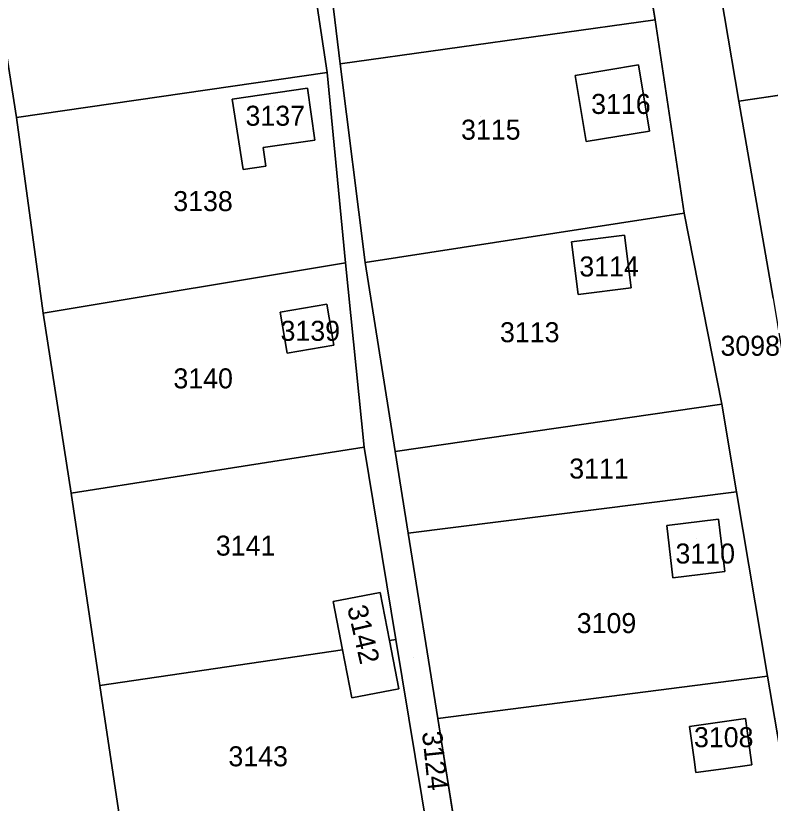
# Model space of a CAD drawing. Extents: x -262715 to -259381, y -1237238 to -1231182.
# Drawn here: x -260278.5 to -260203.1, y -1234317.3 to -1234238.6 of the extents above; entities that cross this region are included whole.
import ezdxf

# ---------------------------------------------------------------- set-up
doc = ezdxf.new("R2010")
doc.units = 0
for name, color, linetype in [('body_kn', 7, 'Continuous'), ('kladpar_druhypozemkov', 7, 'Continuous'), ('kladpar_hranice', 7, 'Continuous'), ('kladpar_parcelnecisla', 7, 'Continuous'), ('kladpar_plochy', 7, 'Continuous')]:
    doc.layers.add(name, color=color, linetype=linetype)

msp = doc.modelspace()

# ---------------------------------------------------------------- linework, layer by layer
at = {"layer": 'body_kn'}
for p, q in [((-260214.57, -1234239.05), (-260214.57, -1234239.05)), ((-260214.57, -1234239.05), (-260214.57, -1234239.05)), ((-260246.04, -1234243.44), (-260246.04, -1234243.44)), ((-260216.23, -1234243.56), (-260216.23, -1234243.56)), ((-260216.23, -1234243.56), (-260216.23, -1234243.56)), ((-260247.34, -1234244.3), (-260247.34, -1234244.3)), ((-260247.34, -1234244.3), (-260247.34, -1234244.3)), ((-260222.55, -1234244.6), (-260222.55, -1234244.6)), ((-260249.33, -1234245.86), (-260249.33, -1234245.86)), ((-260249.33, -1234245.86), (-260249.33, -1234245.86)), ((-260256.85, -1234246.97), (-260256.85, -1234246.97)), ((-260206.2, -1234247.19), (-260206.2, -1234247.19)), ((-260278.41, -1234248.8), (-260278.41, -1234248.8)), ((-260215.14, -1234250.17), (-260215.14, -1234250.17)), ((-260248.57, -1234251.06), (-260248.57, -1234251.06)), ((-260221.45, -1234251.21), (-260221.45, -1234251.21)), ((-260253.76, -1234251.82), (-260253.76, -1234251.82)), ((-260253.49, -1234253.66), (-260253.49, -1234253.66)), ((-260255.76, -1234254), (-260255.76, -1234254)), ((-260211.68, -1234258.38), (-260211.68, -1234258.38)), ((-260211.68, -1234258.38), (-260211.68, -1234258.38)), ((-260217.63, -1234260.57), (-260217.63, -1234260.57)), ((-260217.63, -1234260.57), (-260217.63, -1234260.57)), ((-260222.92, -1234261.24), (-260222.92, -1234261.24)), ((-260245.52, -1234263.34), (-260245.52, -1234263.34)), ((-260245.52, -1234263.34), (-260245.52, -1234263.34)), ((-260243.56, -1234263.29), (-260243.56, -1234263.29)), ((-260222.25, -1234266.49), (-260222.25, -1234266.49)), ((-260216.96, -1234265.82), (-260216.96, -1234265.82)), ((-260247.38, -1234267.45), (-260247.38, -1234267.45)), ((-260247.38, -1234267.45), (-260247.38, -1234267.45)), ((-260275.76, -1234268.35), (-260275.76, -1234268.35)), ((-260252.05, -1234268.25), (-260252.05, -1234268.25)), ((-260246.68, -1234271.54), (-260246.68, -1234271.54)), ((-260251.35, -1234272.35), (-260251.35, -1234272.35)), ((-260207.91, -1234277.44), (-260207.91, -1234277.44)), ((-260207.91, -1234277.44), (-260207.91, -1234277.44)), ((-260243.67, -1234281.75), (-260243.67, -1234281.75)), ((-260243.67, -1234281.75), (-260243.67, -1234281.75)), ((-260240.55, -1234282.18), (-260240.55, -1234282.18)), ((-260206.45, -1234286.21), (-260206.45, -1234286.21)), ((-260206.45, -1234286.21), (-260206.45, -1234286.21)), ((-260272.95, -1234286.34), (-260272.95, -1234286.34)), ((-260272.95, -1234286.34), (-260272.95, -1234286.34)), ((-260208.22, -1234288.95), (-260208.22, -1234288.95)), ((-260208.22, -1234288.95), (-260208.22, -1234288.95)), ((-260213.41, -1234289.57), (-260213.41, -1234289.57)), ((-260239.25, -1234290.33), (-260239.25, -1234290.33)), ((-260212.79, -1234294.81), (-260212.79, -1234294.81)), ((-260207.59, -1234294.18), (-260207.59, -1234294.18)), ((-260242.04, -1234296.26), (-260242.04, -1234296.26)), ((-260242.04, -1234296.26), (-260242.04, -1234296.26)), ((-260246.76, -1234297.18), (-260246.76, -1234297.18)), ((-260241.11, -1234301.07), (-260241.11, -1234301.07)), ((-260240.49, -1234300.96), (-260240.49, -1234300.96)), ((-260240.49, -1234300.96), (-260240.49, -1234300.96)), ((-260245.83, -1234301.99), (-260245.83, -1234301.99)), ((-260203.35, -1234304.61), (-260203.35, -1234304.61)), ((-260203.35, -1234304.61), (-260203.35, -1234304.61)), ((-260270.08, -1234305.56), (-260270.08, -1234305.56)), ((-260240.18, -1234305.89), (-260240.18, -1234305.89)), ((-260244.9, -1234306.8), (-260244.9, -1234306.8)), ((-260236.3, -1234308.84), (-260236.3, -1234308.84)), ((-260205.55, -1234308.86), (-260205.55, -1234308.86)), ((-260205.55, -1234308.86), (-260205.55, -1234308.86)), ((-260211.14, -1234309.65), (-260211.14, -1234309.65)), ((-260210.68, -1234312.96), (-260210.68, -1234312.96)), ((-260204.9, -1234313.47), (-260204.9, -1234313.47)), ((-260210.49, -1234314.26), (-260210.49, -1234314.26)), ((-260207.72, -1234313.87), (-260207.72, -1234313.87))]:
    msp.add_line(p, q, dxfattribs=at)
at = {"layer": 'kladpar_druhypozemkov'}
for p, q in [((-260218.97, -1234246.08), (-260218.97, -1234246.08)), ((-260252.61, -1234247.7), (-260252.61, -1234247.7)), ((-260232.06, -1234248.66), (-260232.06, -1234248.66)), ((-260260.74, -1234256.61), (-260260.74, -1234256.61)), ((-260220, -1234262.51), (-260220, -1234262.51)), ((-260249.38, -1234269.27), (-260249.38, -1234269.27)), ((-260227.99, -1234269.31), (-260227.99, -1234269.31)), ((-260205.18, -1234270.8), (-260205.18, -1234270.8)), ((-260260.99, -1234274.19), (-260260.99, -1234274.19)), ((-260222.25, -1234283.43), (-260222.25, -1234283.43)), ((-260257.04, -1234290.36), (-260257.04, -1234290.36)), ((-260210.48, -1234290.85), (-260210.48, -1234290.85)), ((-260219.71, -1234298.37), (-260219.71, -1234298.37)), ((-260242.59, -1234301.59), (-260242.59, -1234301.59)), ((-260238.77, -1234302.71), (-260238.77, -1234302.71)), ((-260208.03, -1234310.16), (-260208.03, -1234310.16)), ((-260255.01, -1234311.65), (-260255.01, -1234311.65))]:
    msp.add_line(p, q, dxfattribs=at)
at = {"layer": 'kladpar_hranice'}
msp.add_line((-260236.3, -1234308.84), (-260203.35, -1234304.61), dxfattribs=at)
for points in [[(-260249.7, -1234026.34), (-260246.24, -1234037.08), (-260247, -1234060.11), (-260247.05, -1234078.03), (-260248.74, -1234081.13), (-260249.16, -1234081.9), (-260257.19, -1234096.66), (-260258.52, -1234099.11), (-260267.5, -1234108.62), (-260271.65, -1234114.09), (-260270.42, -1234118.62), (-260283.74, -1234143.91), (-260285.68, -1234150.53), (-260286.77, -1234158.83), (-260289.19, -1234173.95), (-260286.45, -1234191.71), (-260284.1, -1234211), (-260281.41, -1234229.85), (-260278.41, -1234248.8), (-260275.76, -1234268.35), (-260272.95, -1234286.34)], [(-260246.04, -1234243.44), (-260248.5, -1234223.35), (-260217.79, -1234219.78)], [(-260217.79, -1234219.78), (-260214.57, -1234239.05), (-260246.04, -1234243.44)], [(-260209.07, -1234230.21), (-260206.2, -1234247.19), (-260202.77, -1234266.86), (-260199.63, -1234285.89), (-260196.34, -1234306.57), (-260193.24, -1234326.54), (-260189.96, -1234345.97), (-260186.41, -1234366.12), (-260183.41, -1234386.31), (-260187.97, -1234399.27), (-260191.01, -1234380.35), (-260194.04, -1234361.43), (-260197.08, -1234342.52), (-260200.12, -1234323.57), (-260203.35, -1234304.61), (-260206.45, -1234286.21), (-260207.91, -1234277.44), (-260211.68, -1234258.38), (-260214.57, -1234239.05), (-260217.79, -1234219.78)], [(-260248.5, -1234223.35), (-260246.04, -1234243.44), (-260243.56, -1234263.29), (-260240.55, -1234282.18), (-260239.25, -1234290.33), (-260236.3, -1234308.84), (-260233.23, -1234328.1), (-260230.52, -1234347.6), (-260227.81, -1234367.09), (-260225.1, -1234386.59), (-260222.39, -1234406.08), (-260223.36, -1234407.35), (-260224.33, -1234401.29), (-260227.56, -1234381.1), (-260230.79, -1234360.91), (-260234.03, -1234340.71), (-260237.26, -1234320.52), (-260240.49, -1234300.96), (-260243.67, -1234281.75), (-260245.52, -1234263.34), (-260247.34, -1234244.3), (-260250.24, -1234225.05)], [(-260278.41, -1234248.8), (-260281.41, -1234229.85), (-260250.24, -1234225.05)], [(-260250.24, -1234225.05), (-260247.34, -1234244.3), (-260278.41, -1234248.8)], [(-260179.06, -1234225.27), (-260176.38, -1234242.78), (-260206.2, -1234247.19), (-260209.07, -1234230.21), (-260188.21, -1234226.42), (-260187.24, -1234233.35), (-260184.12, -1234232.92), (-260184.24, -1234232.08), (-260182.11, -1234231.78), (-260182.18, -1234231.28), (-260181.09, -1234231.13), (-260181.57, -1234227.72), (-260182.71, -1234227.87), (-260183.01, -1234225.7), (-260179.06, -1234225.27)], [(-260243.56, -1234263.29), (-260246.04, -1234243.44), (-260214.57, -1234239.05)], [(-260214.57, -1234239.05), (-260211.68, -1234258.38), (-260243.56, -1234263.29)], [(-260202.77, -1234266.86), (-260206.2, -1234247.19), (-260176.38, -1234242.78)], [(-260222.55, -1234244.6), (-260221.45, -1234251.21), (-260215.14, -1234250.17), (-260216.23, -1234243.56), (-260222.55, -1234244.6)], [(-260216.23, -1234243.56), (-260215.14, -1234250.17), (-260221.45, -1234251.21), (-260222.55, -1234244.6), (-260216.23, -1234243.56)], [(-260275.76, -1234268.35), (-260278.41, -1234248.8), (-260247.34, -1234244.3)], [(-260247.34, -1234244.3), (-260245.52, -1234263.34), (-260275.76, -1234268.35)], [(-260256.85, -1234246.97), (-260255.76, -1234254), (-260253.49, -1234253.66), (-260253.76, -1234251.82), (-260248.57, -1234251.06), (-260249.33, -1234245.86), (-260256.85, -1234246.97)], [(-260249.33, -1234245.86), (-260248.57, -1234251.06), (-260253.76, -1234251.82), (-260253.49, -1234253.66), (-260255.76, -1234254), (-260256.85, -1234246.97), (-260249.33, -1234245.86)], [(-260240.55, -1234282.18), (-260243.56, -1234263.29), (-260211.68, -1234258.38)], [(-260211.68, -1234258.38), (-260207.91, -1234277.44), (-260240.55, -1234282.18)], [(-260217.63, -1234260.57), (-260216.96, -1234265.82), (-260222.25, -1234266.49), (-260222.92, -1234261.24), (-260217.63, -1234260.57)], [(-260222.92, -1234261.24), (-260222.25, -1234266.49), (-260216.96, -1234265.82), (-260217.63, -1234260.57), (-260222.92, -1234261.24)], [(-260272.95, -1234286.34), (-260275.76, -1234268.35), (-260245.52, -1234263.34)], [(-260245.52, -1234263.34), (-260243.67, -1234281.75), (-260272.95, -1234286.34)], [(-260252.05, -1234268.25), (-260251.35, -1234272.35), (-260246.68, -1234271.54), (-260247.38, -1234267.45), (-260252.05, -1234268.25)], [(-260247.38, -1234267.45), (-260246.68, -1234271.54), (-260251.35, -1234272.35), (-260252.05, -1234268.25), (-260247.38, -1234267.45)], [(-260207.91, -1234277.44), (-260206.45, -1234286.21), (-260239.25, -1234290.33), (-260240.55, -1234282.18), (-260207.91, -1234277.44)], [(-260243.67, -1234281.75), (-260240.49, -1234300.96), (-260241.11, -1234301.07), (-260242.04, -1234296.26), (-260246.76, -1234297.18), (-260245.83, -1234301.99), (-260270.08, -1234305.56), (-260272.95, -1234286.34), (-260243.67, -1234281.75)], [(-260236.3, -1234308.84), (-260239.25, -1234290.33), (-260206.45, -1234286.21)], [(-260206.45, -1234286.21), (-260203.35, -1234304.61), (-260236.3, -1234308.84)], [(-260272.95, -1234286.34), (-260270.08, -1234305.56), (-260267.22, -1234324.68), (-260264.22, -1234344.93), (-260261.22, -1234365.16), (-260258.22, -1234385.39), (-260255.22, -1234405.62), (-260253.27, -1234419.65), (-260251.58, -1234433.91), (-260249.85, -1234437.92), (-260247.2, -1234456.41), (-260244.36, -1234476.21), (-260242.45, -1234489.57), (-260239.53, -1234508.84), (-260236.61, -1234528.07), (-260233.7, -1234547.3), (-260230.78, -1234566.53), (-260227.87, -1234585.76), (-260237.19, -1234606.74), (-260245.13, -1234621.3)], [(-260208.22, -1234288.95), (-260207.59, -1234294.18), (-260212.79, -1234294.81), (-260213.41, -1234289.57), (-260208.22, -1234288.95)], [(-260213.41, -1234289.57), (-260212.79, -1234294.81), (-260207.59, -1234294.18), (-260208.22, -1234288.95), (-260213.41, -1234289.57)], [(-260242.04, -1234296.26), (-260241.11, -1234301.07), (-260240.18, -1234305.89), (-260244.9, -1234306.8), (-260245.83, -1234301.99), (-260246.76, -1234297.18), (-260242.04, -1234296.26)], [(-260240.49, -1234300.96), (-260237.26, -1234320.52), (-260267.22, -1234324.68), (-260270.08, -1234305.56), (-260245.83, -1234301.99), (-260244.9, -1234306.8), (-260240.18, -1234305.89), (-260241.11, -1234301.07), (-260240.49, -1234300.96)], [(-260203.35, -1234304.61), (-260200.12, -1234323.57), (-260233.23, -1234328.1), (-260236.3, -1234308.84)], [(-260205.55, -1234308.86), (-260204.9, -1234313.47), (-260207.72, -1234313.87), (-260210.49, -1234314.26), (-260210.68, -1234312.96), (-260211.14, -1234309.65), (-260205.55, -1234308.86)], [(-260211.14, -1234309.65), (-260210.68, -1234312.96), (-260210.49, -1234314.26), (-260207.72, -1234313.87), (-260204.9, -1234313.47), (-260205.55, -1234308.86), (-260211.14, -1234309.65)]]:
    msp.add_lwpolyline(points, dxfattribs=at)
at = {"layer": 'kladpar_plochy'}
for p, q in [((-260217.79, -1234219.78), (-260214.57, -1234239.05)), ((-260246.04, -1234243.44), (-260248.5, -1234223.35)), ((-260250.24, -1234225.05), (-260247.34, -1234244.3)), ((-260278.41, -1234248.8), (-260281.41, -1234229.85)), ((-260214.57, -1234239.05), (-260246.04, -1234243.44)), ((-260246.04, -1234243.44), (-260214.57, -1234239.05)), ((-260214.57, -1234239.05), (-260211.68, -1234258.38)), ((-260206.2, -1234247.19), (-260176.38, -1234242.78)), ((-260243.56, -1234263.29), (-260246.04, -1234243.44)), ((-260216.23, -1234243.56), (-260222.55, -1234244.6)), ((-260215.14, -1234250.17), (-260216.23, -1234243.56)), ((-260247.34, -1234244.3), (-260278.41, -1234248.8)), ((-260278.41, -1234248.8), (-260247.34, -1234244.3)), ((-260247.34, -1234244.3), (-260245.52, -1234263.34)), ((-260222.55, -1234244.6), (-260221.45, -1234251.21)), ((-260249.33, -1234245.86), (-260256.85, -1234246.97)), ((-260248.57, -1234251.06), (-260249.33, -1234245.86)), ((-260256.85, -1234246.97), (-260255.76, -1234254)), ((-260202.77, -1234266.86), (-260206.2, -1234247.19)), ((-260275.76, -1234268.35), (-260278.41, -1234248.8)), ((-260221.45, -1234251.21), (-260215.14, -1234250.17)), ((-260253.76, -1234251.82), (-260248.57, -1234251.06)), ((-260253.49, -1234253.66), (-260253.76, -1234251.82)), ((-260255.76, -1234254), (-260253.49, -1234253.66)), ((-260211.68, -1234258.38), (-260243.56, -1234263.29)), ((-260243.56, -1234263.29), (-260211.68, -1234258.38)), ((-260211.68, -1234258.38), (-260207.91, -1234277.44)), ((-260217.63, -1234260.57), (-260222.92, -1234261.24)), ((-260216.96, -1234265.82), (-260217.63, -1234260.57)), ((-260222.92, -1234261.24), (-260222.25, -1234266.49)), ((-260245.52, -1234263.34), (-260275.76, -1234268.35)), ((-260275.76, -1234268.35), (-260245.52, -1234263.34)), ((-260245.52, -1234263.34), (-260243.67, -1234281.75)), ((-260240.55, -1234282.18), (-260243.56, -1234263.29)), ((-260222.25, -1234266.49), (-260216.96, -1234265.82)), ((-260247.38, -1234267.45), (-260252.05, -1234268.25)), ((-260246.68, -1234271.54), (-260247.38, -1234267.45)), ((-260272.95, -1234286.34), (-260275.76, -1234268.35)), ((-260252.05, -1234268.25), (-260251.35, -1234272.35)), ((-260251.35, -1234272.35), (-260246.68, -1234271.54)), ((-260207.91, -1234277.44), (-260240.55, -1234282.18)), ((-260243.67, -1234281.75), (-260272.95, -1234286.34)), ((-260239.25, -1234290.33), (-260206.45, -1234286.21)), ((-260206.45, -1234286.21), (-260203.35, -1234304.61)), ((-260208.22, -1234288.95), (-260213.41, -1234289.57)), ((-260207.59, -1234294.18), (-260208.22, -1234288.95)), ((-260213.41, -1234289.57), (-260212.79, -1234294.81)), ((-260236.3, -1234308.84), (-260239.25, -1234290.33)), ((-260212.79, -1234294.81), (-260207.59, -1234294.18)), ((-260203.35, -1234304.61), (-260236.3, -1234308.84)), ((-260236.3, -1234308.84), (-260203.35, -1234304.61)), ((-260203.35, -1234304.61), (-260200.12, -1234323.57)), ((-260233.23, -1234328.1), (-260236.3, -1234308.84)), ((-260205.55, -1234308.86), (-260211.14, -1234309.65)), ((-260204.9, -1234313.47), (-260205.55, -1234308.86)), ((-260211.14, -1234309.65), (-260210.68, -1234312.96)), ((-260210.68, -1234312.96), (-260210.49, -1234314.26)), ((-260207.72, -1234313.87), (-260204.9, -1234313.47)), ((-260210.49, -1234314.26), (-260207.72, -1234313.87))]:
    msp.add_line(p, q, dxfattribs=at)
for points in [[(-260209.07, -1234230.21), (-260206.2, -1234247.19), (-260202.77, -1234266.86), (-260199.63, -1234285.89), (-260196.34, -1234306.57), (-260193.24, -1234326.54), (-260189.96, -1234345.97), (-260186.41, -1234366.12), (-260183.41, -1234386.31), (-260187.97, -1234399.27), (-260191.01, -1234380.35), (-260194.04, -1234361.43), (-260197.08, -1234342.52), (-260200.12, -1234323.57), (-260203.35, -1234304.61), (-260206.45, -1234286.21), (-260207.91, -1234277.44), (-260211.68, -1234258.38), (-260214.57, -1234239.05), (-260217.79, -1234219.78)], [(-260248.5, -1234223.35), (-260246.04, -1234243.44), (-260243.56, -1234263.29), (-260240.55, -1234282.18), (-260239.25, -1234290.33), (-260236.3, -1234308.84), (-260233.23, -1234328.1), (-260230.52, -1234347.6), (-260227.81, -1234367.09), (-260225.1, -1234386.59), (-260222.39, -1234406.08), (-260223.36, -1234407.35), (-260224.33, -1234401.29), (-260227.56, -1234381.1), (-260230.79, -1234360.91), (-260234.03, -1234340.71), (-260237.26, -1234320.52), (-260240.49, -1234300.96), (-260243.67, -1234281.75), (-260245.52, -1234263.34), (-260247.34, -1234244.3), (-260250.24, -1234225.05)], [(-260281.41, -1234229.85), (-260278.41, -1234248.8), (-260275.76, -1234268.35), (-260272.95, -1234286.34), (-260270.08, -1234305.56), (-260267.22, -1234324.68), (-260264.22, -1234344.93), (-260261.22, -1234365.16), (-260258.22, -1234385.39), (-260255.22, -1234405.62), (-260253.27, -1234419.65), (-260251.58, -1234433.91), (-260249.85, -1234437.92), (-260247.2, -1234456.41), (-260244.36, -1234476.21), (-260242.45, -1234489.57), (-260239.53, -1234508.84), (-260236.61, -1234528.07), (-260233.7, -1234547.3), (-260230.78, -1234566.53), (-260227.87, -1234585.76), (-260237.19, -1234606.74), (-260245.13, -1234621.3)]]:
    msp.add_lwpolyline(points, dxfattribs=at)
for points in [[(-260179.06, -1234225.27), (-260176.38, -1234242.78), (-260206.2, -1234247.19), (-260209.07, -1234230.21), (-260188.21, -1234226.42), (-260187.24, -1234233.35), (-260184.12, -1234232.92), (-260184.24, -1234232.08), (-260182.11, -1234231.78), (-260182.18, -1234231.28), (-260181.09, -1234231.13), (-260181.57, -1234227.72), (-260182.71, -1234227.87), (-260183.01, -1234225.7)], [(-260216.23, -1234243.56), (-260215.14, -1234250.17), (-260221.45, -1234251.21), (-260222.55, -1234244.6)], [(-260249.33, -1234245.86), (-260248.57, -1234251.06), (-260253.76, -1234251.82), (-260253.49, -1234253.66), (-260255.76, -1234254), (-260256.85, -1234246.97)], [(-260217.63, -1234260.57), (-260216.96, -1234265.82), (-260222.25, -1234266.49), (-260222.92, -1234261.24)], [(-260247.38, -1234267.45), (-260246.68, -1234271.54), (-260251.35, -1234272.35), (-260252.05, -1234268.25)], [(-260207.91, -1234277.44), (-260206.45, -1234286.21), (-260239.25, -1234290.33), (-260240.55, -1234282.18)], [(-260243.67, -1234281.75), (-260240.49, -1234300.96), (-260241.11, -1234301.07), (-260242.04, -1234296.26), (-260246.76, -1234297.18), (-260245.83, -1234301.99), (-260270.08, -1234305.56), (-260272.95, -1234286.34)], [(-260208.22, -1234288.95), (-260207.59, -1234294.18), (-260212.79, -1234294.81), (-260213.41, -1234289.57)], [(-260242.04, -1234296.26), (-260241.11, -1234301.07), (-260240.18, -1234305.89), (-260244.9, -1234306.8), (-260245.83, -1234301.99), (-260246.76, -1234297.18)], [(-260240.49, -1234300.96), (-260237.26, -1234320.52), (-260267.22, -1234324.68), (-260270.08, -1234305.56), (-260245.83, -1234301.99), (-260244.9, -1234306.8), (-260240.18, -1234305.89), (-260241.11, -1234301.07)], [(-260205.55, -1234308.86), (-260204.9, -1234313.47), (-260207.72, -1234313.87), (-260210.49, -1234314.26), (-260210.68, -1234312.96), (-260211.14, -1234309.65)]]:
    msp.add_lwpolyline(points, close=True, dxfattribs=at)

# ---------------------------------------------------------------- texts
at = {"layer": 'kladpar_parcelnecisla'}
for s, p in [('3116', (-260220.963, -1234248.45)), ('3137', (-260255.518, -1234249.63)), ('3115', (-260233.969, -1234251.02)), ('3138', (-260262.739, -1234258.16)), ('3114', (-260222.143, -1234264.69)), ('3139', (-260252.015, -1234271.12)), ('3113', (-260230.076, -1234271.26)), ('3098', (-260208.037, -1234272.61)), ('3140', (-260262.724, -1234275.87)), ('3111', (-260223.154, -1234284.88)), ('3141', (-260258.483, -1234292.58)), ('3110', (-260212.535, -1234293.37)), ('3109', (-260222.404, -1234300.32)), ('3108', (-260210.688, -1234311.72)), ('3143', (-260257.225, -1234313.63))]:
    msp.add_text(s, height=2, dxfattribs=at).set_placement(p)
for s, rotation, p in [('3142', 283, (-260245.364, -1234297.759)), ('3124', 276, (-260237.877, -1234310.221))]:
    msp.add_text(s, height=2, rotation=rotation, dxfattribs=at).set_placement(p)

doc.saveas('drawing.dxf')
